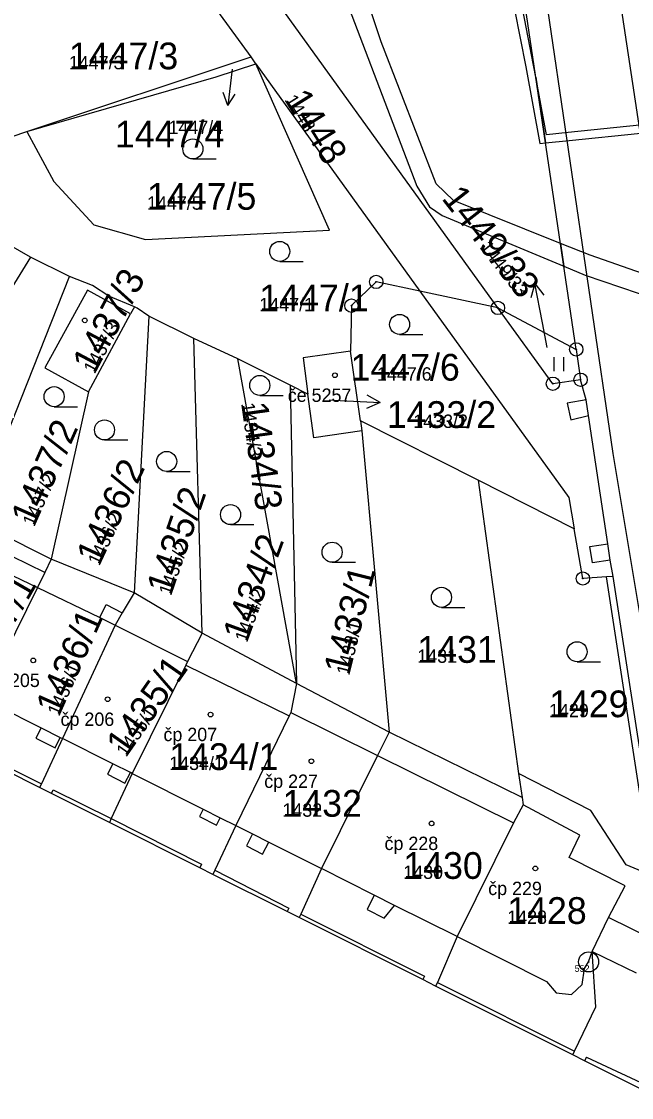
# Model space of a CAD drawing. Extents: x -763628 to -761565, y -976033 to -973833.
# Drawn here: x -762754.2 to -762708.6, y -975887.4 to -975806.8 of the extents above; entities that cross this region are included whole.
import ezdxf

# ---------------------------------------------------------------- set-up
doc = ezdxf.new("R2010")
doc.units = 0
for name, color, linetype in [('KN_cisla parcel 1000', 7, 'Continuous'), ('KN_cisla parcel 500', 7, 'Continuous'), ('KN_cisla parcel znacky', 7, 'Continuous'), ('KN_cisla popisna 500', 7, 'Continuous'), ('KN_hranice parcel', 7, 'Continuous'), ('KN_hranice uzemi', 7, 'Continuous'), ('KN_vecna bremena', 7, 'Continuous'), ('KN_vnitrni kresba parcel', 7, 'Continuous'), ('KN_znacky bodu BP', 7, 'Continuous'), ('KN_znacky budov', 7, 'Continuous'), ('KN_znacky kultur', 7, 'Continuous')]:
    doc.layers.add(name, color=color, linetype=linetype)

msp = doc.modelspace()

# ---------------------------------------------------------------- linework, layer by layer
at = {"layer": 'KN_cisla parcel znacky'}
for p, q in [((-762738.47, -975810.4), (-762738.803, -975813.111)), ((-762738.803, -975813.111), (-762739.144, -975812.15)), ((-762738.803, -975813.111), (-762738.239, -975812.262)), ((-762715.833, -975826.434), (-762716.133, -975827.513)), ((-762715.26, -975829.38), (-762715.833, -975826.434)), ((-762715.833, -975826.434), (-762715.15, -975827.322)), ((-762714.9, -975831.24), (-762715.26, -975829.38)), ((-762727.403, -975835.357), (-762728.377, -975834.805)), ((-762731.21, -975835.16), (-762730.4, -975835.2)), ((-762730.4, -975835.2), (-762727.403, -975835.357)), ((-762727.403, -975835.357), (-762728.429, -975835.805))]:
    msp.add_line(p, q, dxfattribs=at)
at = {"layer": 'KN_hranice parcel'}
for p, q in [((-762737.06, -975809.49), (-762743.75, -975800.22)), ((-762753.83, -975815.07), (-762737.06, -975809.49)), ((-762736.69, -975810.01), (-762737.06, -975809.49)), ((-762736.69, -975810.01), (-762724.42, -975827.02)), ((-762759.02, -975816.8), (-762753.83, -975815.07)), ((-762753.55, -975824.46), (-762756.63, -975822.71)), ((-762753.55, -975824.46), (-762763.97, -975841.26)), ((-762750.65, -975825.91), (-762753.55, -975824.46)), ((-762757.87, -975844.15), (-762750.65, -975825.91)), ((-762745.79, -975828.19), (-762746.08, -975828.72)), ((-762718.59, -975828.27), (-762712.73, -975831.37)), ((-762749.23, -975834.54), (-762746.08, -975828.72)), ((-762744.7, -975828.88), (-762745.81, -975849.59)), ((-762741.34, -975830.55), (-762744.7, -975828.88)), ((-762740.71, -975852.61), (-762741.34, -975830.55)), ((-762738.05, -975832.07), (-762741.34, -975830.55)), ((-762728.88, -975836.71), (-762729.61, -975831.51)), ((-762712.73, -975831.37), (-762712.4, -975833.64)), ((-762733.66, -975856.39), (-762738.05, -975832.07)), ((-762734.12, -975834.06), (-762738.05, -975832.07)), ((-762734.12, -975834.06), (-762733.66, -975856.39)), ((-762732.8, -975834.73), (-762734.12, -975834.06)), ((-762749.23, -975834.54), (-762752.01, -975847.08)), ((-762720.06, -975841.17), (-762728.88, -975836.71)), ((-762728.88, -975836.71), (-762728.77, -975837.48)), ((-762728.77, -975837.48), (-762726.72, -975860.03)), ((-762720.06, -975841.17), (-762717.05, -975863.12)), ((-762712.87, -975844.81), (-762720.06, -975841.17)), ((-762752.01, -975847.08), (-762757.87, -975844.15)), ((-762745.81, -975849.59), (-762752.01, -975847.08)), ((-762706.53, -975870.71), (-762709.96, -975848.37)), ((-762740.71, -975852.61), (-762745.81, -975849.59)), ((-762733.66, -975856.39), (-762740.71, -975852.61)), ((-762726.72, -975860.03), (-762733.66, -975856.39)), ((-762716.78, -975864.92), (-762726.72, -975860.03)), ((-762717.05, -975863.12), (-762716.78, -975864.92))]:
    msp.add_line(p, q, dxfattribs=at)
for points in [[(-762718.59, -975828.27), (-762739.96, -975798.6), (-762775.11, -975749.87), (-762773.49, -975748.3), (-762775.04, -975746.86)], [(-762712.73, -975831.37), (-762718.23, -975794.34), (-762721.39, -975773.05)], [(-762753.83, -975815.07), (-762739.66, -975810.97), (-762736.69, -975810.01)], [(-762753.83, -975815.07), (-762751.82, -975818.81), (-762748.82, -975822.05), (-762744.96, -975823.15), (-762731.2, -975822.44), (-762736.69, -975810.01)], [(-762745.79, -975828.19), (-762747.69, -975827.39), (-762748.92, -975826.58), (-762750.65, -975825.91)], [(-762724.42, -975827.02), (-762727.69, -975826.32), (-762729.55, -975828.1), (-762729.61, -975831.51)], [(-762746.08, -975828.72), (-762749.3, -975826.95), (-762752.49, -975832.75), (-762749.23, -975834.54)], [(-762724.42, -975827.02), (-762713.28, -975842.46), (-762712.87, -975844.81)], [(-762744.7, -975828.88), (-762745.57, -975828.28), (-762745.79, -975828.19)], [(-762712.4, -975833.64), (-762714.47, -975833.94), (-762718.59, -975828.27)], [(-762729.61, -975831.51), (-762733.17, -975832), (-762732.8, -975834.73)], [(-762709.96, -975848.37), (-762710.18, -975847.15), (-762710.36, -975845.93), (-762711.8, -975836.33), (-762711.98, -975835.14), (-762712.4, -975833.64)], [(-762728.77, -975837.48), (-762732.35, -975837.99), (-762732.8, -975834.73)], [(-762709.96, -975848.37), (-762710.46, -975848.4), (-762712.23, -975848.52), (-762712.87, -975844.81)], [(-762752.01, -975847.08), (-762752.49, -975848.06), (-762753.03, -975849.19), (-762757.15, -975857.49), (-762757.58, -975858.35), (-762758.91, -975861.13)], [(-762745.81, -975849.59), (-762746.69, -975851.1), (-762747.22, -975852.01), (-762751.16, -975860.5), (-762752.74, -975863.89), (-762752.88, -975864.16)], [(-762740.71, -975852.61), (-762741.81, -975854.74), (-762741.95, -975855.01), (-762745.96, -975863.11), (-762747.52, -975866.47), (-762747.66, -975866.78)], [(-762733.66, -975856.39), (-762734.08, -975858.56), (-762734.2, -975858.8), (-762738.2, -975867.01), (-762739.77, -975870.36), (-762739.91, -975870.66)], [(-762726.72, -975860.03), (-762727.6, -975861.77), (-762731.79, -975870.23), (-762733.33, -975873.63), (-762733.46, -975873.9)], [(-762706.53, -975870.71), (-762707.03, -975870.78), (-762709, -975869.96), (-762711.64, -975865.88), (-762717.05, -975863.12)], [(-762716.78, -975864.92), (-762716.7, -975865.46), (-762717.42, -975866.81), (-762721.63, -975875.32), (-762723.11, -975878.76), (-762723.25, -975879.02)]]:
    msp.add_lwpolyline(points, dxfattribs=at)
at = {"layer": 'KN_hranice uzemi'}
for points in [[(-762752.88, -975864.16), (-762757.89, -975861.64), (-762758.91, -975861.13)], [(-762747.66, -975866.78), (-762752, -975864.6), (-762752.88, -975864.16)], [(-762739.91, -975870.66), (-762740.9, -975870.17), (-762747.66, -975866.78)], [(-762733.46, -975873.9), (-762734.36, -975873.45), (-762739.91, -975870.66)], [(-762723.25, -975879.02), (-762724.2, -975878.54), (-762733.46, -975873.9)], [(-762704.25, -975885.6), (-762706.63, -975887.36), (-762712.11, -975884.61), (-762712.99, -975884.17), (-762723.25, -975879.02)]]:
    msp.add_lwpolyline(points, dxfattribs=at)
at = {"layer": 'KN_vecna bremena'}
for points in [[(-762713.65, -975825.15), (-762713.91, -975823.44), (-762721.92, -975820.23), (-762723.21, -975818.99), (-762727.32, -975808.36), (-762729.49, -975801.8), (-762731.45, -975798.7), (-762741.88, -975788.1), (-762752.6, -975772.21), (-762768.56, -975742.13), (-762769, -975740.82), (-762770.1, -975741.91), (-762768.35, -975745.96), (-762758.77, -975763.74), (-762753.98, -975773.19), (-762742.58, -975789.24), (-762738.36, -975793.77), (-762733.4, -975798.67), (-762731.51, -975801.11), (-762724.65, -975819.16), (-762723.7, -975820.7), (-762722.75, -975821.36)], [(-762715.02, -975815.92), (-762715.75, -975811), (-762715.92, -975810.11), (-762717.28, -975803.08), (-762724.07, -975804.1), (-762724.31, -975803.37), (-762724.89, -975803.46), (-762724.82, -975803.69), (-762724.49, -975804.78), (-762717.76, -975803.76), (-762716.5, -975810.23), (-762715.44, -975815.97)], [(-762715.75, -975811), (-762715.02, -975815.92), (-762713.26, -975815.73), (-762707.9, -975815.19), (-762706.35, -975814.86), (-762706.06, -975814.8), (-762706.18, -975814.22), (-762706.47, -975814.28), (-762708, -975814.59), (-762713.32, -975815.13), (-762714.96, -975815.31)], [(-762713.91, -975823.44), (-762713.65, -975825.15), (-762712.07, -975825.81), (-762704.12, -975828.5), (-762704.36, -975826.88), (-762711.69, -975824.33)]]:
    msp.add_lwpolyline(points, close=True, dxfattribs=at)
at = {"layer": 'KN_vnitrni kresba parcel'}
for p, q in [((-762707.11, -975820.55), (-762722.28, -975720.1)), ((-762727.35, -975720.87), (-762710, -975839.16)), ((-762718.59, -975828.27), (-762724.42, -975827.02)), ((-762711.98, -975835.14), (-762713.41, -975835.4)), ((-762713.41, -975835.4), (-762713.13, -975836.64)), ((-762713.13, -975836.64), (-762711.8, -975836.33)), ((-762710, -975839.16), (-762702.18, -975886.14)), ((-762711.7, -975846.13), (-762710.36, -975845.93)), ((-762711.52, -975847.35), (-762711.7, -975846.13)), ((-762752.49, -975848.06), (-762754.93, -975846.88)), ((-762710.18, -975847.15), (-762711.52, -975847.35)), ((-762755.47, -975848.01), (-762753.03, -975849.19)), ((-762707.03, -975870.78), (-762710.46, -975848.4)), ((-762753.03, -975849.19), (-762748.37, -975851.45)), ((-762748.37, -975851.45), (-762747.89, -975850.46)), ((-762747.89, -975850.46), (-762746.69, -975851.1)), ((-762748.37, -975851.45), (-762747.22, -975852.01)), ((-762747.22, -975852.01), (-762741.81, -975854.74)), ((-762741.95, -975855.01), (-762734.2, -975858.8)), ((-762757.15, -975857.49), (-762752.77, -975859.69)), ((-762734.08, -975858.56), (-762727.6, -975861.77)), ((-762752.77, -975859.69), (-762753.15, -975860.46)), ((-762752.77, -975859.69), (-762751.34, -975860.41)), ((-762753.15, -975860.46), (-762751.72, -975861.18)), ((-762751.72, -975861.18), (-762751.34, -975860.41)), ((-762751.34, -975860.41), (-762751.16, -975860.5)), ((-762747.41, -975862.38), (-762751.16, -975860.5)), ((-762757.76, -975861.37), (-762752.74, -975863.89)), ((-762727.6, -975861.77), (-762717.42, -975866.81)), ((-762747.41, -975862.38), (-762747.8, -975863.17)), ((-762746.09, -975863.04), (-762747.41, -975862.38)), ((-762746.49, -975863.83), (-762746.09, -975863.04)), ((-762745.96, -975863.11), (-762746.09, -975863.04)), ((-762745.96, -975863.11), (-762740.63, -975865.79)), ((-762747.8, -975863.17), (-762746.49, -975863.83)), ((-762752, -975864.6), (-762751.87, -975864.33)), ((-762751.87, -975864.33), (-762747.52, -975866.47)), ((-762712.47, -975867.72), (-762716.7, -975865.46)), ((-762740.63, -975865.79), (-762740.91, -975866.33)), ((-762740.91, -975866.33), (-762739.64, -975866.97)), ((-762740.63, -975865.79), (-762739.36, -975866.43)), ((-762747.52, -975866.47), (-762740.76, -975869.9)), ((-762739.64, -975866.97), (-762739.36, -975866.43)), ((-762739.36, -975866.43), (-762738.2, -975867.01)), ((-762738.2, -975867.01), (-762736.95, -975867.64)), ((-762736.95, -975867.64), (-762737.4, -975868.53)), ((-762736.95, -975867.64), (-762735.74, -975868.24)), ((-762713.26, -975869.4), (-762712.47, -975867.72)), ((-762737.4, -975868.53), (-762736.19, -975869.14)), ((-762736.19, -975869.14), (-762735.74, -975868.24)), ((-762735.74, -975868.24), (-762731.79, -975870.23)), ((-762709.06, -975871.52), (-762713.26, -975869.4)), ((-762740.76, -975869.9), (-762740.9, -975870.17)), ((-762739.77, -975870.36), (-762734.22, -975873.18)), ((-762727.84, -975872.22), (-762731.79, -975870.23)), ((-762710.31, -975873.9), (-762709.06, -975871.52)), ((-762727.84, -975872.22), (-762728.38, -975873.29)), ((-762726.32, -975872.98), (-762727.84, -975872.22)), ((-762734.22, -975873.18), (-762734.36, -975873.45)), ((-762728.38, -975873.29), (-762727.1, -975873.93)), ((-762727.1, -975873.93), (-762726.32, -975872.98)), ((-762721.63, -975875.32), (-762726.32, -975872.98)), ((-762733.33, -975873.63), (-762724.07, -975878.28)), ((-762711.54, -975876.43), (-762710.31, -975873.9)), ((-762707.02, -975875.5), (-762710.31, -975873.9)), ((-762721.63, -975875.32), (-762714.96, -975878.69)), ((-762711.8, -975877.21), (-762711.54, -975876.43)), ((-762711.54, -975876.43), (-762708.25, -975878.02)), ((-762711.26, -975880.57), (-762711.54, -975876.43)), ((-762712.1, -975877.71), (-762711.8, -975877.21)), ((-762724.07, -975878.28), (-762724.2, -975878.54)), ((-762712.28, -975878.91), (-762712.1, -975877.71)), ((-762723.11, -975878.76), (-762712.86, -975883.9)), ((-762714.96, -975878.69), (-762714.23, -975879.52)), ((-762713.09, -975879.65), (-762712.28, -975878.91)), ((-762714.23, -975879.52), (-762713.09, -975879.65)), ((-762712.86, -975883.9), (-762711.26, -975880.57)), ((-762712.99, -975884.17), (-762712.86, -975883.9)), ((-762711.97, -975884.34), (-762712.11, -975884.61)), ((-762711.97, -975884.34), (-762706.66, -975886.82))]:
    msp.add_line(p, q, dxfattribs=at)
at = {"layer": 'KN_znacky bodu BP'}
for centre, radius in [((-762727.69, -975826.32), 0.5), ((-762727.69, -975826.32), 0.0303), ((-762729.55, -975828.1), 0.5), ((-762729.55, -975828.1), 0.0303), ((-762718.59, -975828.27), 0.5), ((-762718.59, -975828.27), 0.0303), ((-762712.73, -975831.37), 0.5), ((-762712.73, -975831.37), 0.0303), ((-762712.4, -975833.64), 0.5), ((-762714.47, -975833.94), 0.5), ((-762714.47, -975833.94), 0.0303), ((-762712.4, -975833.64), 0.0303), ((-762712.23, -975848.52), 0.5), ((-762712.23, -975848.52), 0.0303), ((-762711.8, -975877.21), 0.75), ((-762711.8, -975877.21), 0.03)]:
    msp.add_circle(centre, radius, dxfattribs=at)
at = {"layer": 'KN_znacky budov'}
for centre in [(-762749.497, -975829.199), (-762730.787, -975833.309), (-762753.357, -975854.649), (-762747.787, -975857.559), (-762740.087, -975858.699), (-762732.547, -975862.199), (-762723.547, -975866.849), (-762715.787, -975870.219)]:
    msp.add_circle(centre, 0.175, dxfattribs=at)
at = {"layer": 'KN_znacky kultur'}
for p, q in [((-762741.413, -975817.12), (-762739.663, -975817.12)), ((-762734.913, -975824.79), (-762733.163, -975824.79)), ((-762725.943, -975830.25), (-762724.193, -975830.25)), ((-762714.368, -975833.01), (-762714.368, -975831.96)), ((-762713.667, -975833.01), (-762713.667, -975831.96)), ((-762736.403, -975834.82), (-762734.653, -975834.82)), ((-762751.793, -975835.66), (-762750.043, -975835.66)), ((-762748.023, -975838.15), (-762746.273, -975838.15)), ((-762743.373, -975840.51), (-762741.623, -975840.51)), ((-762738.593, -975844.49), (-762736.843, -975844.49)), ((-762730.993, -975847.3), (-762729.243, -975847.3)), ((-762722.813, -975850.68), (-762721.063, -975850.68)), ((-762712.663, -975854.75), (-762710.913, -975854.75))]:
    msp.add_line(p, q, dxfattribs=at)
for centre in [(-762741.413, -975816.37), (-762734.913, -975824.04), (-762725.943, -975829.5), (-762736.403, -975834.07), (-762751.793, -975834.91), (-762748.023, -975837.4), (-762743.373, -975839.76), (-762738.593, -975843.74), (-762730.993, -975846.55), (-762722.813, -975849.93), (-762712.663, -975854)]:
    msp.add_circle(centre, 0.75, dxfattribs=at)

# ---------------------------------------------------------------- texts
at = {"layer": 'KN_cisla parcel 1000'}
for s, p in [('1447/3', (-762750.69, -975810.41)), ('1447/4', (-762747.237, -975816.258)), ('1447/5', (-762744.84, -975820.92)), ('1447/1', (-762736.44, -975828.52)), ('1447/6', (-762729.619, -975833.71)), ('1433/2', (-762726.902, -975837.25)), ('1431', (-762724.62, -975854.83)), ('1429', (-762714.76, -975858.9)), ('1434/1', (-762743.18, -975862.85)), ('1432', (-762734.71, -975866.35)), ('1430', (-762725.67, -975871)), ('1428', (-762717.89, -975874.37))]:
    msp.add_text(s, height=2, dxfattribs=at).set_placement(p)
for s, rotation, p in [('1448', 302, (-762734.59, -975812.69)), ('1449/33', 308, (-762722.854, -975820.085)), ('1437/3', 62, (-762748.764, -975833.268)), ('1434/3', 278, (-762737.801, -975835.428)), ('1437/2', 66, (-762753.283, -975844.695)), ('1436/2', 65, (-762748.409, -975847.619)), ('1435/2', 71, (-762743.046, -975849.856)), ('1434/2', 70, (-762737.361, -975853.36)), ('1437/1', 60, (-762757.143, -975856.055)), ('1433/1', 76, (-762729.715, -975855.815)), ('1436/1', 66, (-762751.423, -975858.885)), ('1435/1', 55, (-762746.403, -975861.937))]:
    msp.add_text(s, height=2, rotation=rotation, dxfattribs=at).set_placement(p)
at = {"layer": 'KN_cisla parcel 500'}
for s, p in [('1447/3', (-762750.69, -975810.41)), ('1447/4', (-762743.237, -975815.258)), ('1447/5', (-762744.84, -975820.92)), ('1447/1', (-762736.44, -975828.52)), ('1447/6', (-762727.636, -975833.71)), ('1433/2', (-762724.918, -975837.25)), ('1431', (-762724.62, -975854.83)), ('1429', (-762714.76, -975858.9)), ('1434/1', (-762743.18, -975862.85)), ('1432', (-762734.71, -975866.35)), ('1430', (-762725.67, -975871)), ('1428', (-762717.89, -975874.37))]:
    msp.add_text(s, height=1, dxfattribs=at).set_placement(p)
for s, rotation, p in [('1448', 302, (-762734.59, -975812.69)), ('1449/33', 308, (-762720.001, -975823.736)), ('1437/3', 62, (-762748.764, -975833.268)), ('1434/3', 278, (-762737.801, -975835.428)), ('1437/2', 66, (-762753.283, -975844.695)), ('1436/2', 65, (-762748.409, -975847.619)), ('1435/2', 71, (-762743.046, -975849.856)), ('1434/2', 70, (-762737.361, -975853.36)), ('1433/1', 76, (-762729.715, -975855.815)), ('1436/1', 66, (-762751.423, -975858.885)), ('1435/1', 55, (-762746.403, -975861.937))]:
    msp.add_text(s, height=1, rotation=rotation, dxfattribs=at).set_placement(p)
at = {"layer": 'KN_cisla popisna 500'}
for s, p in [('če 5257', (-762734.311, -975835.301)), ('čp 205', (-762756.881, -975856.641)), ('čp 206', (-762751.311, -975859.551)), ('čp 207', (-762743.611, -975860.691)), ('čp 227', (-762736.071, -975864.191)), ('čp 228', (-762727.071, -975868.841)), ('čp 229', (-762719.311, -975872.211))]:
    msp.add_text(s, height=1, dxfattribs=at).set_placement(p)
at = {"layer": 'KN_znacky bodu BP'}
msp.add_text('552', height=0.5, dxfattribs=at).set_placement((-762712.849, -975877.96))

doc.saveas('drawing.dxf')
